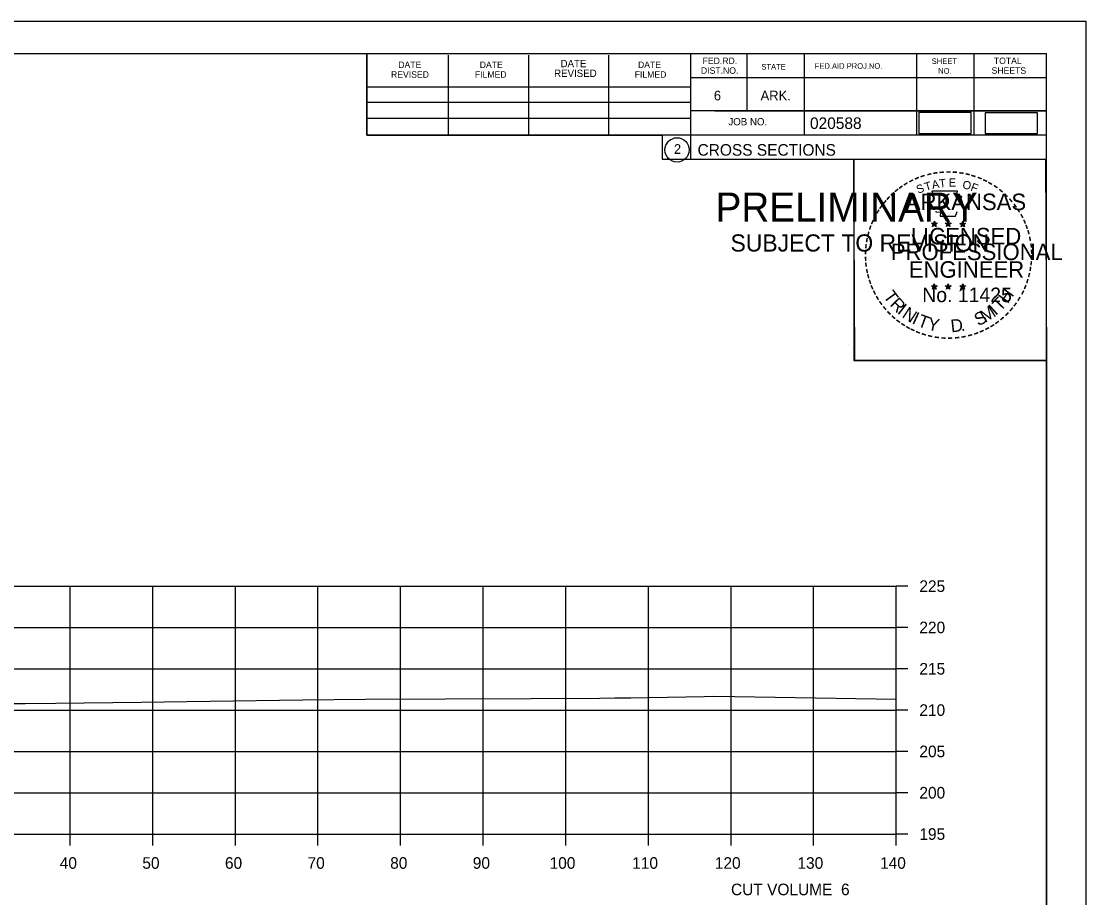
# Model space of a CAD drawing. Extents: x 1368968 to 1369915, y 377395 to 380381.
# Drawn here: x 1369172.2 to 1369301.1, y 377515 to 377621 of the extents above; entities that cross this region are included whole.
import ezdxf

# ---------------------------------------------------------------- set-up
doc = ezdxf.new("R2010")
doc.units = 0
for name, color, linetype in [('Default', 7, 'Continuous'), ('S_BREAKLINE_ANNOT', 7, 'Continuous'), ('S_BRIDGE', 7, 'Continuous'), ('S_BRIDGE_ANNOT', 7, 'Continuous'), ('S_BUILDING_ANNOT', 7, 'Continuous'), ('S_CAL_CORNER', 7, 'Continuous'), ('S_CTL_TABLE', 7, 'Continuous'), ('S_DITCHLINE_ANNOT', 7, 'Continuous'), ('S_DROP_INLET', 7, 'Continuous')]:
    doc.layers.add(name, color=color, linetype=linetype)

msp = doc.modelspace()

# ---------------------------------------------------------------- linework, layer by layer
at = {"layer": 'Default'}
for points in [[(1369280.87, 377607.47), (1369287.2, 377607.47), (1369287.2, 377609.99), (1369280.87, 377609.99)], [(1369288.9, 377607.44), (1369295.24, 377607.44), (1369295.24, 377609.96), (1369288.9, 377609.96)]]:
    msp.add_lwpolyline(points, close=True, dxfattribs=at)
at = {"layer": 'S_BREAKLINE_ANNOT'}
for p, q in [((1369278.13, 377522.68), (1369278.13, 377552.68)), ((1369279.53, 377552.68), (1369278.13, 377552.68)), ((1369279.53, 377547.68), (1369278.13, 377547.68)), ((1369279.53, 377542.68), (1369278.13, 377542.68)), ((1369279.53, 377537.68), (1369278.13, 377537.68)), ((1369279.53, 377532.68), (1369278.13, 377532.68)), ((1369279.53, 377527.68), (1369278.13, 377527.68)), ((1368998.13, 377522.68), (1369278.13, 377522.68)), ((1369178.13, 377521.28), (1369178.13, 377522.68)), ((1369188.13, 377521.28), (1369188.13, 377522.68)), ((1369198.13, 377521.28), (1369198.13, 377522.68)), ((1369208.13, 377521.28), (1369208.13, 377522.68)), ((1369218.13, 377521.28), (1369218.13, 377522.68)), ((1369228.13, 377521.28), (1369228.13, 377522.68)), ((1369238.13, 377521.28), (1369238.13, 377522.68)), ((1369248.13, 377521.28), (1369248.13, 377522.68)), ((1369258.13, 377521.28), (1369258.13, 377522.68)), ((1369268.13, 377521.28), (1369268.13, 377522.68)), ((1369278.13, 377521.28), (1369278.13, 377522.68)), ((1369279.53, 377522.68), (1369278.13, 377522.68))]:
    msp.add_line(p, q, dxfattribs=at)
at = {"layer": 'S_BRIDGE_ANNOT'}
for p, q in [((1368980.13, 377617.14), (1369296.31, 377617.14)), ((1369214.05, 377607.26), (1369214.05, 377617.14)), ((1369223.91, 377607.26), (1369223.91, 377616.94)), ((1369233.67, 377607.26), (1369233.67, 377616.94)), ((1369243.35, 377607.26), (1369243.35, 377616.94)), ((1369253.21, 377617.14), (1369253.21, 377604.34)), ((1369260.05, 377617.14), (1369260.05, 377610.2)), ((1369266.99, 377617.14), (1369266.99, 377607.26)), ((1369280.57, 377617.14), (1369280.57, 377607.26)), ((1369287.51, 377617.14), (1369287.51, 377607.26)), ((1369296.31, 377411.68), (1369296.31, 377617.14)), ((1369296.31, 377614.2), (1369253.21, 377614.2)), ((1369296.31, 377614.22), (1369296.31, 377614.22)), ((1369214.05, 377613.12), (1369253.21, 377613.12)), ((1369214.05, 377611.26), (1369253.21, 377611.26)), ((1369296.31, 377610.2), (1369253.21, 377610.2)), ((1369256.17, 377610.2), (1369296.31, 377610.2)), ((1369214.05, 377607.26), (1369214.05, 377609.32)), ((1369214.05, 377609.32), (1369253.21, 377609.32)), ((1369296.31, 377607.26), (1369214.05, 377607.26)), ((1369253.21, 377604.34), (1369296.31, 377604.34))]:
    msp.add_line(p, q, dxfattribs=at)
msp.add_circle((1369251.6, 377605.47), 1.47, dxfattribs=at)
at = {"layer": 'S_BUILDING_ANNOT'}
for p, q in [((1369282.4, 377596.59), (1369282.75, 377596.48)), ((1369282.4, 377596.59), (1369282.65, 377596.55)), ((1369282.4, 377596.59), (1369282.64, 377596.47)), ((1369282.53, 377596.18), (1369282.75, 377596.48)), ((1369282.53, 377596.18), (1369282.66, 377596.43)), ((1369282.53, 377596.18), (1369282.75, 377596.4)), ((1369282.75, 377596.85), (1369282.71, 377596.59)), ((1369282.75, 377596.48), (1369282.75, 377596.85)), ((1369282.75, 377596.85), (1369282.8, 377596.6)), ((1369283.09, 377596.59), (1369282.75, 377596.48)), ((1369282.96, 377596.18), (1369282.75, 377596.48)), ((1369282.96, 377596.18), (1369282.75, 377596.4)), ((1369283.09, 377596.59), (1369282.81, 377596.54)), ((1369282.96, 377596.18), (1369282.82, 377596.48)), ((1369283.09, 377596.59), (1369282.89, 377596.49)), ((1369284.07, 377596.59), (1369284.42, 377596.48)), ((1369284.07, 377596.59), (1369284.32, 377596.55)), ((1369284.07, 377596.59), (1369284.31, 377596.47)), ((1369284.2, 377596.18), (1369284.42, 377596.48)), ((1369284.2, 377596.18), (1369284.33, 377596.43)), ((1369284.2, 377596.18), (1369284.42, 377596.4)), ((1369284.42, 377596.85), (1369284.38, 377596.59)), ((1369284.42, 377596.48), (1369284.42, 377596.85)), ((1369284.42, 377596.85), (1369284.47, 377596.6)), ((1369284.76, 377596.59), (1369284.42, 377596.48)), ((1369284.63, 377596.18), (1369284.42, 377596.48)), ((1369284.63, 377596.18), (1369284.42, 377596.4)), ((1369284.76, 377596.59), (1369284.48, 377596.54)), ((1369284.63, 377596.18), (1369284.49, 377596.48)), ((1369284.76, 377596.59), (1369284.56, 377596.49)), ((1369285.83, 377596.58), (1369286.18, 377596.47)), ((1369285.83, 377596.58), (1369286.09, 377596.54)), ((1369285.83, 377596.58), (1369286.07, 377596.46)), ((1369285.97, 377596.17), (1369286.18, 377596.47)), ((1369285.97, 377596.17), (1369286.09, 377596.42)), ((1369285.97, 377596.17), (1369286.18, 377596.39)), ((1369286.18, 377596.83), (1369286.14, 377596.58)), ((1369286.18, 377596.47), (1369286.18, 377596.83)), ((1369286.18, 377596.83), (1369286.23, 377596.58)), ((1369286.53, 377596.58), (1369286.18, 377596.47)), ((1369286.39, 377596.17), (1369286.18, 377596.47)), ((1369286.39, 377596.17), (1369286.18, 377596.39)), ((1369286.53, 377596.58), (1369286.24, 377596.53)), ((1369286.39, 377596.17), (1369286.26, 377596.46)), ((1369286.53, 377596.58), (1369286.32, 377596.48)), ((1369282.39, 377589.02), (1369282.74, 377588.91)), ((1369282.39, 377589.02), (1369282.65, 377588.97)), ((1369282.39, 377589.02), (1369282.63, 377588.9)), ((1369282.53, 377588.61), (1369282.74, 377588.91)), ((1369282.53, 377588.61), (1369282.65, 377588.86)), ((1369282.53, 377588.61), (1369282.74, 377588.83)), ((1369282.74, 377589.27), (1369282.7, 377589.02)), ((1369282.74, 377588.91), (1369282.74, 377589.27)), ((1369282.74, 377589.27), (1369282.79, 377589.02)), ((1369283.09, 377589.02), (1369282.74, 377588.91)), ((1369282.96, 377588.61), (1369282.74, 377588.91)), ((1369282.96, 377588.61), (1369282.74, 377588.83)), ((1369283.09, 377589.02), (1369282.8, 377588.97)), ((1369282.96, 377588.61), (1369282.82, 377588.9)), ((1369283.09, 377589.02), (1369282.89, 377588.92)), ((1369284.06, 377589.02), (1369284.41, 377588.91)), ((1369284.06, 377589.02), (1369284.32, 377588.97)), ((1369284.06, 377589.02), (1369284.3, 377588.9)), ((1369284.2, 377588.61), (1369284.41, 377588.91)), ((1369284.2, 377588.61), (1369284.32, 377588.86)), ((1369284.2, 377588.61), (1369284.41, 377588.83)), ((1369284.41, 377589.27), (1369284.37, 377589.02)), ((1369284.41, 377588.91), (1369284.41, 377589.27)), ((1369284.41, 377589.27), (1369284.46, 377589.02)), ((1369284.76, 377589.02), (1369284.41, 377588.91)), ((1369284.63, 377588.61), (1369284.41, 377588.91)), ((1369284.63, 377588.61), (1369284.41, 377588.83)), ((1369284.76, 377589.02), (1369284.47, 377588.97)), ((1369284.63, 377588.61), (1369284.49, 377588.9)), ((1369284.76, 377589.02), (1369284.56, 377588.92)), ((1369285.83, 377589.01), (1369286.18, 377588.9)), ((1369285.83, 377589.01), (1369286.08, 377588.96)), ((1369285.83, 377589.01), (1369286.07, 377588.89)), ((1369285.96, 377588.6), (1369286.18, 377588.9)), ((1369285.96, 377588.6), (1369286.09, 377588.85)), ((1369285.96, 377588.6), (1369286.18, 377588.82)), ((1369286.18, 377589.26), (1369286.14, 377589.01)), ((1369286.18, 377588.9), (1369286.18, 377589.26)), ((1369286.18, 377589.26), (1369286.23, 377589.01)), ((1369286.53, 377589.01), (1369286.18, 377588.9)), ((1369286.39, 377588.6), (1369286.18, 377588.9)), ((1369286.39, 377588.6), (1369286.18, 377588.82)), ((1369286.53, 377589.01), (1369286.24, 377588.96)), ((1369286.39, 377588.6), (1369286.26, 377588.89)), ((1369286.53, 377589.01), (1369286.32, 377588.91))]:
    msp.add_line(p, q, dxfattribs=at)
for points in [[(1369282.44, 377600.47), (1369282.71, 377599.64)], [(1369285.95, 377599.55), (1369286.09, 377599.83), (1369285.41, 377599.81), (1369285.56, 377600.47), (1369282.44, 377600.47)], [(1369282.93, 377598.05), (1369282.93, 377597.96), (1369283.49, 377597.94), (1369283.44, 377597.47), (1369285.31, 377597.47), (1369285.51, 377598)], [(1369282.75, 377596.85), (1369282.96, 377596.18), (1369282.4, 377596.59), (1369283.09, 377596.59), (1369282.53, 377596.18), (1369282.75, 377596.85)], [(1369284.42, 377596.85), (1369284.63, 377596.18), (1369284.07, 377596.59), (1369284.76, 377596.59), (1369284.2, 377596.18), (1369284.42, 377596.85)], [(1369286.18, 377596.83), (1369286.39, 377596.17), (1369285.83, 377596.58), (1369286.53, 377596.58), (1369285.97, 377596.17), (1369286.18, 377596.83)], [(1369282.74, 377589.27), (1369282.96, 377588.61), (1369282.39, 377589.02), (1369283.09, 377589.02), (1369282.53, 377588.61), (1369282.74, 377589.27)], [(1369284.41, 377589.27), (1369284.63, 377588.61), (1369284.06, 377589.02), (1369284.76, 377589.02), (1369284.2, 377588.61), (1369284.41, 377589.27)], [(1369286.18, 377589.26), (1369286.39, 377588.6), (1369285.83, 377589.01), (1369286.53, 377589.01), (1369285.96, 377588.6), (1369286.18, 377589.26)]]:
    msp.add_lwpolyline(points, dxfattribs=at)
for centre, radius in [((1369282.75, 377596.48), 0.172), ((1369282.75, 377596.48), 0.145), ((1369282.75, 377596.48), 0.116), ((1369282.75, 377596.48), 0.0991), ((1369282.75, 377596.48), 0.0747), ((1369282.75, 377596.48), 0.0495), ((1369282.75, 377596.48), 0.0296), ((1369284.42, 377596.48), 0.172), ((1369284.42, 377596.48), 0.145), ((1369284.42, 377596.48), 0.116), ((1369284.42, 377596.48), 0.0991), ((1369284.42, 377596.48), 0.0747), ((1369284.42, 377596.48), 0.0495), ((1369284.42, 377596.48), 0.0296), ((1369286.18, 377596.47), 0.172), ((1369286.18, 377596.47), 0.145), ((1369286.18, 377596.47), 0.116), ((1369286.18, 377596.47), 0.0991), ((1369286.18, 377596.47), 0.0747), ((1369286.18, 377596.47), 0.0495), ((1369286.18, 377596.47), 0.0296), ((1369282.74, 377588.91), 0.172), ((1369282.74, 377588.91), 0.145), ((1369282.74, 377588.91), 0.116), ((1369282.74, 377588.91), 0.0991), ((1369282.74, 377588.91), 0.0747), ((1369282.74, 377588.91), 0.0495), ((1369282.74, 377588.91), 0.0296), ((1369284.41, 377588.91), 0.172), ((1369284.41, 377588.91), 0.145), ((1369284.41, 377588.91), 0.116), ((1369284.41, 377588.91), 0.0991), ((1369284.41, 377588.91), 0.0747), ((1369284.41, 377588.91), 0.0495), ((1369284.41, 377588.91), 0.0296), ((1369286.18, 377588.9), 0.172), ((1369286.18, 377588.9), 0.145), ((1369286.18, 377588.9), 0.116), ((1369286.18, 377588.9), 0.0991), ((1369286.18, 377588.9), 0.0747), ((1369286.18, 377588.9), 0.0495), ((1369286.18, 377588.9), 0.0296)]:
    msp.add_circle(centre, radius, dxfattribs=at)
at = {"layer": 'S_CTL_TABLE'}
msp.add_lwpolyline([(1369168.44, 377538.49), (1369172.7, 377538.47), (1369176.38, 377538.52), (1369186.72, 377538.64), (1369195.04, 377538.78), (1369206.28, 377538.91), (1369213.85, 377538.99), (1369223.56, 377539.05), (1369233.95, 377539.09), (1369242.24, 377539.14), (1369244.08, 377539.16), (1369245.99, 377539.18), (1369254.88, 377539.33), (1369256.04, 377539.35), (1369258.59, 377539.33), (1369278.13, 377539)], dxfattribs=at)
at = {"layer": 'S_DITCHLINE_ANNOT'}
for p, q in [((1368998.13, 377552.68), (1369278.13, 377552.68)), ((1369178.13, 377522.68), (1369178.13, 377552.68)), ((1369188.13, 377522.68), (1369188.13, 377552.68)), ((1369198.13, 377522.68), (1369198.13, 377552.68)), ((1369208.13, 377522.68), (1369208.13, 377552.68)), ((1369218.13, 377522.68), (1369218.13, 377552.68)), ((1369228.13, 377522.68), (1369228.13, 377552.68)), ((1369238.13, 377522.68), (1369238.13, 377552.68)), ((1369248.13, 377522.68), (1369248.13, 377552.68)), ((1369258.13, 377522.68), (1369258.13, 377552.68)), ((1369268.13, 377522.68), (1369268.13, 377552.68)), ((1369278.13, 377522.68), (1369278.13, 377552.68)), ((1368998.13, 377547.68), (1369278.13, 377547.68)), ((1368998.13, 377542.68), (1369278.13, 377542.68)), ((1368998.13, 377537.68), (1369278.13, 377537.68)), ((1368998.13, 377532.68), (1369278.13, 377532.68)), ((1368998.13, 377527.68), (1369278.13, 377527.68)), ((1368998.13, 377522.68), (1369278.13, 377522.68))]:
    msp.add_line(p, q, dxfattribs=at)
at = {"layer": 'S_DROP_INLET'}
for p, q in [((1368967.73, 377621.03), (1369301.07, 377621.03)), ((1369272.35, 377581.88), (1369272.35, 377581.88))]:
    msp.add_line(p, q, dxfattribs=at)
for points in [[(1368967.73, 377621.03), (1369301.07, 377621.03), (1369301.07, 377407.69), (1368967.73, 377407.69)], [(1369214.05, 377617.14), (1369214.05, 377607.26), (1369249.79, 377607.26), (1369249.79, 377604.34), (1369272.99, 377604.34), (1369272.99, 377580), (1369296.31, 377580), (1369296.31, 377411.68), (1368980.13, 377411.68), (1368980.13, 377617.14)], [(1369272.99, 377604.34), (1369296.19, 377604.34), (1369296.31, 377580), (1369273.11, 377580)]]:
    msp.add_lwpolyline(points, close=True, dxfattribs=at)

# ---------------------------------------------------------------- texts
at = {"layer": 'S_BRIDGE'}
for s, p in [('225', (1369280.93, 377551.98)), ('220', (1369280.93, 377546.98)), ('215', (1369280.93, 377541.98)), ('210', (1369280.93, 377536.98)), ('205', (1369280.93, 377531.98)), ('200', (1369280.93, 377526.98)), ('195', (1369280.93, 377521.98)), ('40', (1369176.87, 377518.48)), ('50', (1369186.87, 377518.48)), ('60', (1369196.87, 377518.48)), ('70', (1369206.87, 377518.48)), ('80', (1369216.87, 377518.48)), ('90', (1369226.87, 377518.48)), ('100', (1369236.17, 377518.48)), ('110', (1369246.17, 377518.48)), ('120', (1369256.17, 377518.48)), ('130', (1369266.17, 377518.48)), ('140', (1369276.17, 377518.48)), ('CUT VOLUME  6', (1369258.13, 377515.28))]:
    msp.add_text(s, height=1.4, dxfattribs=at).set_placement(p)
at = {"layer": 'S_BRIDGE_ANNOT'}
for s, height, p in [('FED.RD.', 0.782, (1369254.69, 377615.86)), ('SHEET', 0.684, (1369282.43, 377615.86)), ('TOTAL', 0.782, (1369289.95, 377615.86)), ('DATE', 0.782, (1369217.85, 377615.38)), ('DATE', 0.782, (1369227.71, 377615.38)), ('DATE', 0.879, (1369237.49, 377615.48)), ('DATE', 0.782, (1369246.87, 377615.38)), ('DIST.NO.', 0.782, (1369254.49, 377614.68)), ('STATE', 0.684, (1369261.81, 377615.18)), ('FED.AID PROJ.NO.', 0.684, (1369268.27, 377615.28)), ('NO.', 0.684, (1369283.21, 377614.68)), ('SHEETS', 0.782, (1369289.67, 377614.68)), ('REVISED', 0.782, (1369216.97, 377614.2)), ('FILMED', 0.782, (1369227.13, 377614.2)), ('REVISED', 0.879, (1369236.71, 377614.3)), ('FILMED', 0.782, (1369246.47, 377614.2)), ('6', 1.17, (1369256.05, 377611.46)), ('ARK.', 1.172, (1369261.71, 377611.46)), ('JOB NO.', 0.879, (1369257.81, 377608.44)), ('020588', 1.4, (1369267.69, 377608)), ('2', 1.17, (1369251.22, 377604.99)), ('CROSS SECTIONS', 1.4, (1369254.08, 377604.77))]:
    msp.add_text(s, height=height, rotation=360, dxfattribs=at).set_placement(p)
at = {"layer": 'S_BUILDING_ANNOT'}
for s, height, rotation, p in [('-', 1.6, 19.1761, (1369281.19, 377601.6)), ('-', 1.6, 13.6301, (1369281.94, 377601.84)), ('-', 1.6, 10.2193, (1369282.62, 377602)), ('-', 1.6, 5.8968, (1369283.34, 377602.11)), ('-', 1.6, 0.1862, (1369284.12, 377602.18)), ('-', 1.6, 357.743, (1369284.84, 377602.17)), ('-', 1.6, 352.1617, (1369285.58, 377602.11)), ('-', 1.6, 347.2049, (1369286.3, 377602)), ('-', 1.6, 342.3362, (1369286.94, 377601.84)), ('-', 1.6, 36.2317, (1369278.75, 377600.25)), ('-', 1.6, 34.0636, (1369279.32, 377600.64)), ('-', 1.6, 28.7918, (1369279.92, 377601.01)), ('-', 1.6, 24.3072, (1369280.55, 377601.33)), ('S', 1, 21.594, (1369280.79, 377600.15)), ('T', 1, 16.4036, (1369281.71, 377600.48)), ('A', 1, 11.2132, (1369282.53, 377600.73)), ('T', 1, 6.0228, (1369283.38, 377600.9)), ('E', 1, 0.8323, (1369284.49, 377601.01)), ('O', 1, 350.4515, (1369286.09, 377600.8)), ('F', 1, 340.0707, (1369287.05, 377600.57)), ('-', 1.6, 337.8551, (1369287.67, 377601.62)), ('-', 1.6, 334.1211, (1369288.3, 377601.35)), ('-', 1.6, 329.6409, (1369288.88, 377601.07)), ('-', 1.6, 325.8627, (1369289.53, 377600.71)), ('-', 1.6, 48.423, (1369277.39, 377598.97)), ('-', 1.6, 42.9622, (1369277.84, 377599.45)), ('-', 1.6, 38.9507, (1369278.27, 377599.87)), ('ARKANSAS', 2, 360, (1369279.29, 377598.18)), ('-', 1.6, 320.5297, (1369290.14, 377600.28)), ('-', 1.6, 315.5786, (1369290.73, 377599.79)), ('-', 1.6, 54.2325, (1369276.57, 377597.92)), ('-', 1.6, 50.6142, (1369276.99, 377598.49)), ('-', 1.6, 309.8797, (1369291.3, 377599.24)), ('-', 1.6, 306.6522, (1369291.83, 377598.64)), ('-', 1.6, 62.8713, (1369275.93, 377596.78)), ('-', 1.6, 58.0706, (1369276.25, 377597.39)), ('-', 1.4, 303.6753, (1369292.31, 377598.07)), ('-', 1.6, 299.6684, (1369292.63, 377597.47)), ('-', 1.6, 72.3945, (1369275.46, 377595.54)), ('-', 1.6, 67.7743, (1369275.68, 377596.17)), ('LICENSED', 2, 360, (1369279.89, 377594.03)), ('DWB', 0.01, 360, (1369282.73, 377596.48)), ('DWB', 0.01, 360, (1369284.4, 377596.48)), ('DWB', 0.01, 360, (1369286.17, 377596.47)), ('-', 1.6, 294.6628, (1369292.96, 377596.85)), ('-', 1.6, 290.5728, (1369293.21, 377596.28)), ('-', 1.6, 81.2013, (1369275.13, 377594.11)), ('-', 1.6, 75.461, (1369275.26, 377594.82)), ('-', 1.6, 285.1233, (1369293.45, 377595.7)), ('-', 1.6, 280.5493, (1369293.65, 377594.95)), ('-', 1.6, 89.0622, (1369275.03, 377592.72)), ('-', 1.6, 85.1863, (1369275.05, 377593.42)), ('PROFESSIONAL', 2, 360, (1369277.47, 377592.13)), ('-', 1.6, 276.5962, (1369293.81, 377594.19)), ('-', 1.6, 274.3301, (1369293.87, 377593.46)), ('-', 1.6, 94.1959, (1369275.06, 377591.99)), ('-', 1.6, 269.9407, (1369293.9, 377592.83)), ('-', 1.6, 98.9479, (1369275.13, 377591.33)), ('-', 1.6, 101.7149, (1369275.27, 377590.59)), ('ENGINEER', 2, 360, (1369279.65, 377590)), ('-', 1.6, 260.9953, (1369293.81, 377591.51)), ('-', 1.6, 263.5172, (1369293.89, 377592.17)), ('-', 1.6, 105.4578, (1369275.43, 377590)), ('-', 1.6, 109.0874, (1369275.65, 377589.37)), ('-', 1.6, 252.8681, (1369293.52, 377590.11)), ('-', 1.6, 255.7626, (1369293.7, 377590.83)), ('-', 1.6, 114.0643, (1369275.9, 377588.77)), ('-', 1.6, 115.7289, (1369276.2, 377588.15)), ('T', 1.54, 306.0406, (1369276.5, 377587.75)), ('No. 11425', 1.757, 360, (1369281.28, 377587.05)), ('DWB', 0.01, 360, (1369282.73, 377588.9)), ('DWB', 0.01, 360, (1369284.4, 377588.9)), ('DWB', 0.01, 360, (1369286.17, 377588.89)), ('H', 1.54, 54.6088, (1369291.62, 377586.78)), ('-', 1.6, 244.6197, (1369293.04, 377588.81)), ('-', 1.6, 247.8887, (1369293.3, 377589.44)), ('-', 1.6, 120.4471, (1369276.56, 377587.57)), ('-', 1.6, 125.8934, (1369276.96, 377587.01)), ('R', 1.54, 314.005, (1369277.27, 377586.7)), ('T', 1.54, 46.6444, (1369290.73, 377585.84)), ('-', 1.6, 233.8452, (1369292.24, 377587.41)), ('-', 1.6, 239.0712, (1369292.64, 377588.06)), ('-', 1.6, 130.7181, (1369277.43, 377586.46)), ('-', 1.6, 134.2238, (1369277.94, 377585.91)), ('I', 1.54, 321.9694, (1369278.17, 377585.77)), ('N', 1.54, 326.5002, (1369278.73, 377585.29)), ('I', 1.54, 335.3603, (1369279.94, 377584.51)), ('S', 1.54, 26.9312, (1369288.05, 377584.11)), ('M', 1.54, 32.6563, (1369288.89, 377584.51)), ('I', 1.54, 42.1136, (1369290.17, 377585.36)), ('-', 1.6, 225.7653, (1369291.33, 377586.28)), ('-', 1.6, 231.2538, (1369291.81, 377586.84)), ('-', 1.6, 138.9338, (1369278.47, 377585.45)), ('-', 1.6, 144.6463, (1369279.02, 377585.04)), ('-', 1.6, 148.0898, (1369279.59, 377584.67)), ('T', 1.54, 339.8912, (1369280.6, 377584.18)), ('Y', 1.54, 347.8556, (1369281.82, 377583.74)), ('D', 1.54, 6.3969, (1369284.8, 377583.38)), ('-', 1.6, 212.2491, (1369289.73, 377584.91)), ('-', 1.6, 215.7363, (1369290.26, 377585.3)), ('-', 1.6, 221.0851, (1369290.81, 377585.77)), ('-', 1.6, 151.5704, (1369280.16, 377584.34)), ('-', 1.6, 154.6002, (1369280.69, 377584.1)), ('-', 1.6, 158.5612, (1369281.31, 377583.84)), ('-', 1.6, 162.7983, (1369282, 377583.63)), ('-', 1.6, 167.5555, (1369282.71, 377583.47)), ('.', 1.54, 13.7642, (1369286, 377583.5)), ('-', 1.6, 195.4743, (1369287.25, 377583.73)), ('-', 1.6, 200.7184, (1369287.93, 377583.97)), ('-', 1.6, 204.2516, (1369288.55, 377584.24)), ('-', 1.6, 207.3568, (1369289.17, 377584.56)), ('-', 1.6, 173.1155, (1369283.48, 377583.36)), ('-', 1.6, 176.5183, (1369284.23, 377583.3)), ('-', 1.6, 181.5918, (1369284.98, 377583.32)), ('-', 1.6, 185.8167, (1369285.79, 377583.4)), ('-', 1.6, 191.2858, (1369286.52, 377583.53))]:
    msp.add_text(s, height=height, rotation=rotation, dxfattribs=at).set_placement(p)
at = {"layer": 'S_CAL_CORNER'}
for s, height, p in [('PRELIMINARY', 3.5, (1369256.26, 377596.8)), ('DWB', 0.01, (1369257.01, 377598.65)), ('SUBJECT TO REVISION', 2.0751, (1369258.07, 377593.17))]:
    msp.add_text(s, height=height, rotation=360, dxfattribs=at).set_placement(p)

doc.saveas('drawing.dxf')
